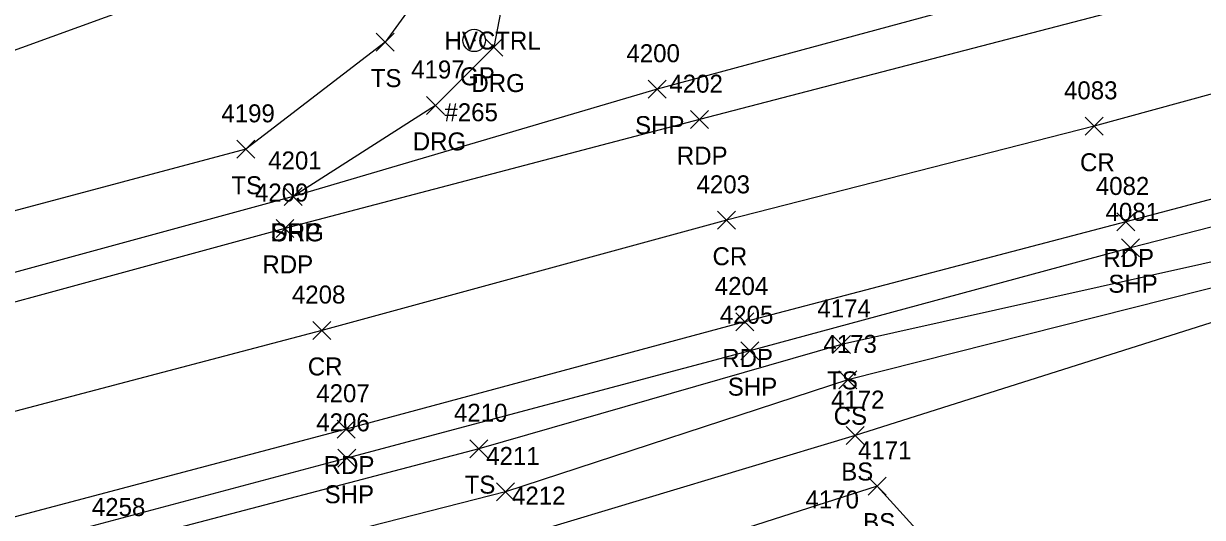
# Model space of a CAD drawing. Extents: x 1520648 to 1523413, y 732854 to 735518.
# Drawn here: x 1520895.7 to 1521026.9, y 733440.6 to 733495.5 of the extents above; entities that cross this region are included whole.
import ezdxf

# ---------------------------------------------------------------- set-up
doc = ezdxf.new("R2010")
doc.units = 0
for name, color, linetype in [('C_A', 7, 'Continuous'), ('L_A', 7, 'Continuous'), ('L_I', 7, 'Continuous'), ('L_TIC', 7, 'Continuous'), ('LELB', 7, 'Continuous'), ('P_A', 7, 'Continuous'), ('P_I', 7, 'Continuous'), ('P_TIC', 7, 'Continuous'), ('PET', 7, 'Continuous'), ('PRC', 7, 'Continuous'), ('PSP', 7, 'Continuous'), ('R_A', 7, 'Continuous'), ('R_C', 7, 'Continuous'), ('R_I', 7, 'Continuous'), ('R_TIC', 7, 'Continuous'), ('RDG', 7, 'Continuous'), ('RGP', 7, 'Continuous')]:
    doc.layers.add(name, color=color, linetype=linetype)

msp = doc.modelspace()

# ---------------------------------------------------------------- linework, layer by layer
at = {"layer": 'L_TIC'}
for points in [[(1520934.92, 733492.43), (1520936.92, 733494.43)], [(1520936.92, 733492.43), (1520934.92, 733494.43)], [(1520919.42, 733480.51), (1520921.42, 733482.51)], [(1520921.42, 733480.51), (1520919.42, 733482.51)], [(1520985.71, 733458.8), (1520987.71, 733460.8)], [(1520987.71, 733458.8), (1520985.71, 733460.8)], [(1520986.4, 733454.86), (1520988.4, 733456.86)], [(1520988.4, 733454.86), (1520986.4, 733456.86)], [(1520987.24, 733448.66), (1520989.24, 733450.66)], [(1520989.24, 733448.66), (1520987.24, 733450.66)], [(1520945.37, 733447.2), (1520947.37, 733449.2)], [(1520947.37, 733447.2), (1520945.37, 733449.2)], [(1520948.31, 733442.39), (1520950.31, 733444.39)], [(1520950.31, 733442.39), (1520948.31, 733444.39)], [(1520989.68, 733443.03), (1520991.68, 733445.03)], [(1520991.68, 733443.03), (1520989.68, 733445.03)]]:
    msp.add_lwpolyline(points, dxfattribs=at)
at = {"layer": 'LELB'}
for points in [[(1520933.58, 733575.42), (1520942.19, 733540.15), (1520944.3, 733517.3), (1520942.35, 733502.31), (1520935.92, 733493.43), (1520920.42, 733481.51), (1520864.8, 733466.7), (1520831.5, 733456.35), (1520772.19, 733442.53), (1520730.55, 733431.91), (1520670.98, 733415.63)], [(1520924.94, 733571.69), (1520931.25, 733539.14), (1520932.11, 733517.28), (1520920.03, 733501.75), (1520874.27, 733485.11), (1520825.89, 733476.63), (1520766.38, 733461.59), (1520726.01, 733448.53), (1520664.21, 733429.23)], [(1521084, 733484.54), (1521067.58, 733479.07), (1521049.77, 733473.83), (1520986.71, 733459.8), (1520946.37, 733448.2), (1520906.56, 733437.71), (1520887.62, 733432.82), (1520874.82, 733426.59), (1520851.23, 733419.6), (1520833.59, 733418.06), (1520824.1, 733415.79), (1520817.47, 733414.55), (1520789.23, 733404.3), (1520782.06, 733399.14), (1520771.54, 733396.06), (1520749.1, 733390.85), (1520744.37, 733386.94), (1520745.44, 733378.48), (1520749.8, 733369.39), (1520752.39, 733361.75), (1520762.08, 733336.81), (1520765.3, 733336.98)], [(1521080.83, 733474.71), (1521066.63, 733471.1), (1521052.37, 733467.65), (1521042.46, 733471.01), (1521038.84, 733468.84), (1521036.01, 733464.79), (1520988.24, 733449.66), (1520952.74, 733438.98), (1520923.88, 733426.44), (1520914.99, 733425.59), (1520911.42, 733429.1)], [(1521038.84, 733468.84), (1520987.4, 733455.86), (1520949.31, 733443.39), (1520907.36, 733432.7), (1520887.97, 733426.2), (1520871.27, 733419.86), (1520861.99, 733407.36), (1520847.71, 733403.77), (1520838.35, 733404.94), (1520822.18, 733406.09), (1520819.36, 733394.56), (1520817.03, 733387.06)], [(1521031.64, 733367.46), (1521024.5, 733394.1), (1521019.31, 733407.16), (1521009.23, 733420.85), (1521000.05, 733433.7), (1520990.68, 733444.03), (1520956.09, 733432.93), (1520941.12, 733422.91)]]:
    msp.add_lwpolyline(points, dxfattribs=at)
at = {"layer": 'P_TIC'}
for points in [[(1520965.21, 733487.2), (1520967.21, 733489.2)], [(1520967.21, 733487.2), (1520965.21, 733489.2)], [(1520969.9, 733483.81), (1520971.9, 733485.81)], [(1520971.9, 733483.81), (1520969.9, 733485.81)], [(1521013.81, 733483.07), (1521015.81, 733485.07)], [(1521015.81, 733483.07), (1521013.81, 733485.07)], [(1520924.69, 733475.27), (1520926.69, 733477.27)], [(1520926.69, 733475.27), (1520924.69, 733477.27)], [(1520972.92, 733472.61), (1520974.92, 733474.61)], [(1520974.92, 733472.61), (1520972.92, 733474.61)], [(1520923.79, 733471.7), (1520925.79, 733473.7)], [(1520925.79, 733471.7), (1520923.79, 733473.7)], [(1521017.35, 733472.43), (1521019.35, 733474.43)], [(1521019.35, 733472.43), (1521017.35, 733474.43)], [(1521017.86, 733469.55), (1521019.86, 733471.55)], [(1521019.86, 733469.55), (1521017.86, 733471.55)], [(1520974.95, 733461.3), (1520976.95, 733463.3)], [(1520976.95, 733461.3), (1520974.95, 733463.3)], [(1520927.9, 733460.35), (1520929.9, 733462.35)], [(1520929.9, 733460.35), (1520927.9, 733462.35)], [(1520975.52, 733458.1), (1520977.52, 733460.1)], [(1520977.52, 733458.1), (1520975.52, 733460.1)], [(1520930.61, 733449.37), (1520932.61, 733451.37)], [(1520932.61, 733449.37), (1520930.61, 733451.37)], [(1520930.66, 733446.13), (1520932.66, 733448.13)], [(1520932.66, 733446.13), (1520930.66, 733448.13)]]:
    msp.add_lwpolyline(points, dxfattribs=at)
at = {"layer": 'PET'}
for points in [[(1521359.51, 733585.39), (1521298.08, 733569.34), (1521228.86, 733551.45), (1521196.2, 733542.53), (1521147.39, 733530.28), (1521096.51, 733517.17), (1521058.61, 733507.66), (1520970.9, 733484.81), (1520924.79, 733472.7), (1520867.06, 733456.98), (1520832.23, 733448.09), (1520775.63, 733432.52), (1520733.45, 733421.44), (1520673.24, 733405.46)], [(1521365.83, 733563.19), (1521305.64, 733547.24), (1521243.51, 733531.59), (1521203.56, 733520.88), (1521152.14, 733507.85), (1521105.31, 733495.85), (1521097.86, 733494.19), (1521063.42, 733485.34), (1521018.35, 733473.43), (1520975.95, 733462.3), (1520931.61, 733450.37), (1520885.35, 733438.14), (1520856.88, 733430.56), (1520818.39, 733420.77), (1520780.83, 733410.61), (1520744.81, 733401.09), (1520678.56, 733383.16)]]:
    msp.add_lwpolyline(points, dxfattribs=at)
at = {"layer": 'PRC'}
msp.add_lwpolyline([(1521363.3, 733574.52), (1521301.52, 733558.53), (1521239.8, 733542.16), (1521200.1, 733531.63), (1521149.34, 733518.97), (1521098.13, 733505.5), (1521061.28, 733496.8), (1521014.81, 733484.07), (1520973.92, 733473.61), (1520928.9, 733461.35), (1520870.34, 733445.92), (1520824.04, 733433.72), (1520778.39, 733421.36), (1520737.02, 733410.36), (1520676.97, 733394.51)], dxfattribs=at)
at = {"layer": 'PSP'}
for points in [[(1521358.34, 733588.53), (1521296.5, 733572.12), (1521227.74, 733554.37), (1521195.21, 733545.64), (1521147.51, 733533.73), (1521095.86, 733520.25), (1521076.01, 733514.97), (1521056.93, 733511.88), (1521033.51, 733506.4), (1520966.21, 733488.2), (1520925.69, 733476.27), (1520866.08, 733460.02), (1520832.2, 733451.33), (1520773.75, 733436.48), (1520732.76, 733424.74), (1520671.96, 733408.83)], [(1521366.85, 733559.74), (1521307.16, 733544.25), (1521244.3, 733528.24), (1521204.94, 733517.79), (1521152.82, 733504.37), (1521106.57, 733492.89), (1521080.1, 733485.88), (1521063.46, 733481.98), (1521018.86, 733470.55), (1520976.52, 733459.1), (1520931.66, 733447.13), (1520886.57, 733435.14), (1520877.93, 733432.71), (1520850.75, 733426.02), (1520817.82, 733417.13), (1520781.5, 733407.41), (1520747.69, 733397.94), (1520743.14, 733395.11), (1520720.82, 733389.47), (1520716.87, 733390.02), (1520705.4, 733386.95), (1520679.31, 733380.34)]]:
    msp.add_lwpolyline(points, dxfattribs=at)
at = {"layer": 'R_TIC'}
for points in [[(1520947.04, 733491.88), (1520949.04, 733493.88)], [(1520949.04, 733491.88), (1520947.04, 733493.88)], [(1520940.52, 733485.39), (1520942.52, 733487.39)], [(1520942.52, 733485.39), (1520940.52, 733487.39)], [(1520924.69, 733475.27), (1520926.69, 733477.27)], [(1520926.69, 733475.27), (1520924.69, 733477.27)]]:
    msp.add_lwpolyline(points, dxfattribs=at)
at = {"layer": 'RDG'}
msp.add_lwpolyline([(1520933.58, 733575.42), (1520945.61, 733540.66), (1520950.51, 733517.59), (1520949.91, 733502.74), (1520948.04, 733492.88), (1520941.52, 733486.39), (1520925.69, 733476.27)], dxfattribs=at)
at = {"layer": 'RGP'}
msp.add_line((1520945.84, 733493.63), (1520945.84, 733493.63), dxfattribs=at)
for radius in [1.25, 0.0833]:
    msp.add_circle((1520945.84, 733493.63), radius, dxfattribs=at)

# ---------------------------------------------------------------- texts
at = {"layer": 'C_A'}
msp.add_text('HVCTRL', height=2, dxfattribs=at).set_placement((1520942.54, 733492.61))
msp.add_text('HVCTRL', height=2, dxfattribs=at).set_placement((1520942.54, 733492.61))
msp.add_text('HVCTRL', height=2, dxfattribs=at).set_placement((1520942.54, 733492.61))
msp.add_text('HVCTRL', height=2, dxfattribs=at).set_placement((1520942.54, 733492.61))
at = {"layer": 'L_A'}
for s, p in [('TS', (1520934.33, 733488.43)), ('TS', (1520918.82, 733476.51)), ('TS', (1520985.12, 733454.8)), ('CS', (1520985.84, 733450.86)), ('BS', (1520986.68, 733444.66)), ('TS', (1520944.78, 733443.2)), ('BS', (1520989.12, 733439.03))]:
    msp.add_text(s, height=2, dxfattribs=at).set_placement(p)
at = {"layer": 'L_I'}
for s, p in [('4199', (1520917.71, 733484.51)), ('4174', (1520984.02, 733462.8)), ('4173', (1520984.7, 733458.86)), ('4172', (1520985.54, 733452.66)), ('4210', (1520943.59, 733451.2)), ('4211', (1520947.18, 733446.39)), ('4171', (1520988.55, 733447.03)), ('4212', (1520950.05, 733441.98)), ('4170', (1520982.7, 733441.55)), ('4170', (1520982.7, 733441.55)), ('4258', (1520903.3, 733440.71))]:
    msp.add_text(s, height=2, dxfattribs=at).set_placement(p)
at = {"layer": 'P_A'}
for s, p in [('SHP', (1520963.74, 733483.2)), ('RDP', (1520968.39, 733479.81)), ('CR', (1521013.25, 733479.07)), ('SHP', (1520923.22, 733471.27)), ('CR', (1520972.36, 733468.61)), ('RDP', (1520922.28, 733467.7)), ('RDP', (1521015.84, 733468.43)), ('SHP', (1521016.4, 733465.55)), ('RDP', (1520973.44, 733457.3)), ('CR', (1520927.33, 733456.35)), ('SHP', (1520974.06, 733454.1)), ('RDP', (1520929.1, 733445.37)), ('SHP', (1520929.2, 733442.13))]:
    msp.add_text(s, height=2, dxfattribs=at).set_placement(p)
at = {"layer": 'P_I'}
for s, p in [('4200', (1520962.78, 733491.2)), ('4202', (1520967.56, 733487.81)), ('4083', (1521011.47, 733487.07)), ('4201', (1520922.92, 733479.27)), ('4203', (1520970.58, 733476.61)), ('4209', (1520921.45, 733475.7)), ('4082', (1521015.01, 733476.43)), ('4081', (1521016.09, 733473.55)), ('4204', (1520972.61, 733465.3)), ('4208', (1520925.56, 733464.35)), ('4205', (1520973.18, 733462.1)), ('4207', (1520928.27, 733453.37)), ('4206', (1520928.27, 733450.13))]:
    msp.add_text(s, height=2, dxfattribs=at).set_placement(p)
at = {"layer": 'R_A'}
for s, p in [('GP', (1520944.27, 733488.63)), ('DRG', (1520945.53, 733487.88)), ('DRG', (1520939.01, 733481.39)), ('DRG', (1520923.18, 733471.27))]:
    msp.add_text(s, height=2, dxfattribs=at).set_placement(p)
at = {"layer": 'R_C'}
msp.add_text('#265', height=2, dxfattribs=at).set_placement((1520942.53, 733484.63))
at = {"layer": 'R_I'}
for s, p in [('4197', (1520938.83, 733489.39)), ('4201', (1520922.92, 733479.27))]:
    msp.add_text(s, height=2, dxfattribs=at).set_placement(p)

doc.saveas('drawing.dxf')
